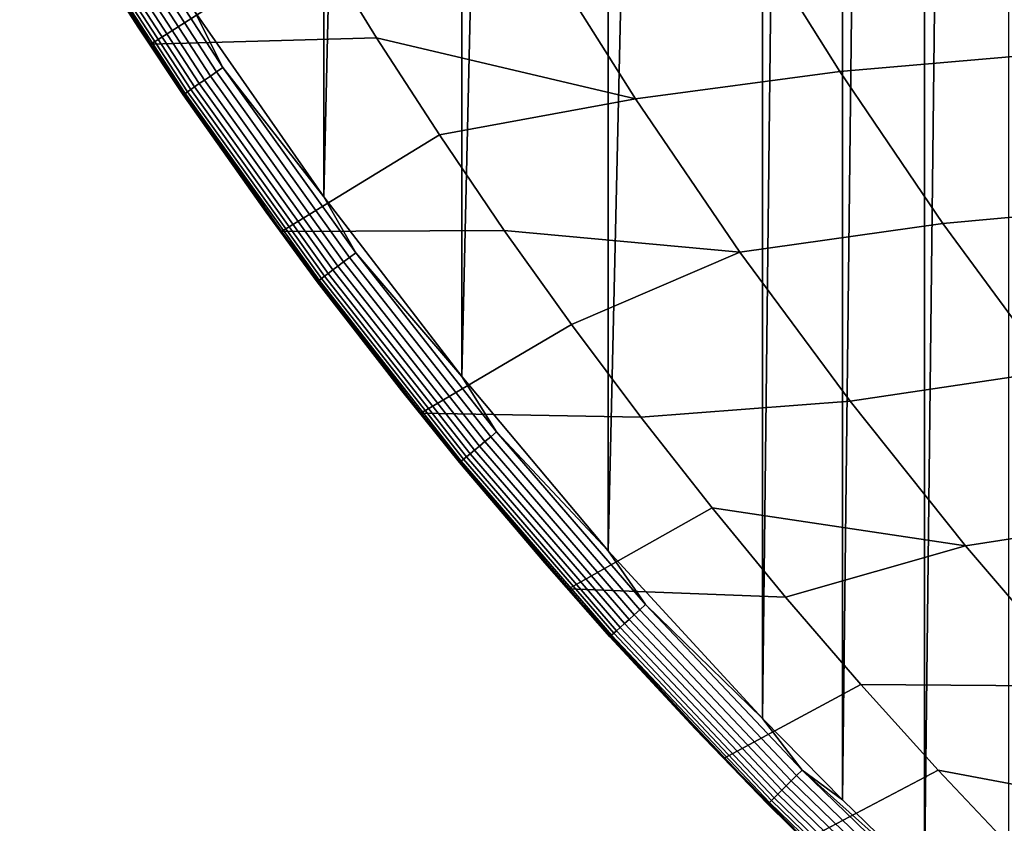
# Model space of a CAD drawing. Header units: metres. Extents: x -240 to 45, y -77 to 27.
# Tile 618 of 656: x -24.12 to -18.86, y -18.93 to -14.64. Entities that reach past the tile are written whole.
import ezdxf

# ---------------------------------------------------------------- set-up
doc = ezdxf.new("R2010")
doc.units = ezdxf.units.M
doc.layers.add('solid_102011X2', color=7, linetype='CONTINUOUS')

msp = doc.modelspace()

# ---------------------------------------------------------------- linework, layer by layer
at = {"layer": 'solid_102011X2'}
for points in [[(-19.284147, -19.231455), (-19.285837, 19.229836), (-18.837696, 19.645502)], [(-18.836016, -19.647047), (-19.284147, -19.231455), (-18.837696, 19.645502)], [(-19.72246, -18.806221), (-19.72415, 18.804533), (-19.285837, 19.229836)], [(-19.284147, -19.231455), (-19.72246, -18.806221), (-19.285837, 19.229836)], [(-20.150574, -18.371805), (-20.152246, 18.37006), (-19.72415, 18.804533)], [(-19.72246, -18.806221), (-20.150574, -18.371805), (-19.72415, 18.804533)], [(-20.975533, -17.47617), (-20.977144, 17.474358), (-20.152246, 18.37006)], [(-20.150574, -18.371805), (-20.975533, -17.47617), (-20.152246, 18.37006)], [(-21.757421, -16.546782), (-21.75894, 16.544947), (-20.977144, 17.474358)], [(-20.975533, -17.47617), (-21.757421, -16.546782), (-20.977144, 17.474358)], [(-22.494719, -15.585827), (-22.49612, 15.583983), (-21.75894, 16.544947)], [(-21.757421, -16.546782), (-22.494719, -15.585827), (-21.75894, 16.544947)], [(-22.494719, -15.585827), (-23.185932, -14.595498), (-22.49612, 15.583983)], [(-23.917427, -14.010421, 0.294933), (-23.483469, -14.685401, 0.337265), (-24.070887, -13.742971, 0.369395), (-24.120289, -13.672431, 0.337265)], [(-24.070887, -13.742971, 0.369395), (-23.420193, -14.770992, 0.367858), (-22.537693, -14.2106, 4.910901), (-22.850307, -13.675918, 4.979019)], [(-23.483469, -14.685401, 0.337265), (-23.420193, -14.770992, 0.367858), (-24.070887, -13.742971, 0.369395)], [(-23.697779, -13.874684, 0.00292), (-23.034054, -14.895608, 0.00292), (-23.068296, -14.918981, 0.011772), (-23.733046, -13.89648, 0.011772)], [(-23.697779, -13.874684, 0.00292), (-23.185932, -14.595498), (-23.034054, -14.895608, 0.00292)], [(-23.798666, -13.93703, 0.04645), (-23.132006, -14.962467, 0.04645), (-23.160202, -14.981713, 0.071584), (-23.827707, -13.954976, 0.071584)], [(-23.766901, -13.9174, 0.026379), (-23.101166, -14.941417, 0.026379), (-23.132006, -14.962467, 0.04645), (-23.798666, -13.93703, 0.04645)], [(-23.733046, -13.89648, 0.011772), (-23.068296, -14.918981, 0.011772), (-23.101166, -14.941417, 0.026379), (-23.766901, -13.9174, 0.026379)], [(-17.46784, -14.723253, 21.798876), (-17.981525, -13.902802, 21.920353), (-19.121862, -13.993715, 17.71032), (-18.604496, -14.819515, 17.589378)], [(-23.893028, -13.995343, 0.171901), (-23.223623, -15.025002, 0.171901), (-23.2363, -15.033655, 0.211417), (-23.906084, -14.003411, 0.211417)], [(-23.875364, -13.984426, 0.134942), (-23.206472, -15.013296, 0.134942), (-23.223623, -15.025002, 0.171901), (-23.893028, -13.995343, 0.171901)], [(-23.853445, -13.970881, 0.101279), (-23.18519, -14.99877, 0.101279), (-23.206472, -15.013296, 0.134942), (-23.875364, -13.984426, 0.134942)], [(-23.827707, -13.954976, 0.071584), (-23.160202, -14.981713, 0.071584), (-23.18519, -14.99877, 0.101279), (-23.853445, -13.970881, 0.101279)], [(-18.604496, -14.819515, 17.589378), (-19.121862, -13.993715, 17.71032), (-20.258299, -14.086166, 13.471009), (-19.736998, -14.917389, 13.351239)], [(-23.914272, -14.008471, 0.252703), (-23.244249, -15.039081, 0.252703), (-23.247313, -15.041172, 0.294933), (-23.917427, -14.010421, 0.294933)], [(-23.917427, -14.010421, 0.294933), (-23.247313, -15.041172, 0.294933), (-23.483469, -14.685401, 0.337265)], [(-23.906084, -14.003411, 0.211417), (-23.2363, -15.033655, 0.211417), (-23.244249, -15.039081, 0.252703), (-23.914272, -14.008471, 0.252703)], [(-20.258299, -14.086166, 13.471009), (-21.358864, -14.224895, 9.194738), (-20.829872, -15.063464, 9.076), (-19.736998, -14.917389, 13.351239)], [(-23.420193, -14.770992, 0.367858), (-22.21335, -14.737462, 4.840228), (-22.537693, -14.2106, 4.910901)], [(-20.829872, -15.063464, 9.076), (-21.358864, -14.224895, 9.194738), (-22.537693, -14.2106, 4.910901), (-22.21335, -14.737462, 4.840228)], [(-23.034054, -14.895608, 0.00292), (-23.185932, -14.595498), (-22.494719, -15.585827)], [(-23.483469, -14.685401, 0.337265), (-22.802395, -15.669075, 0.337265), (-23.420193, -14.770992, 0.367858)], [(-23.247313, -15.041172, 0.294933), (-22.802395, -15.669075, 0.337265), (-23.483469, -14.685401, 0.337265)], [(-23.420193, -14.770992, 0.367858), (-22.721754, -15.771485, 0.366198), (-21.877472, -15.256168, 4.767041), (-22.21335, -14.737462, 4.840228)], [(-22.802395, -15.669075, 0.337265), (-22.721754, -15.771485, 0.366198), (-23.420193, -14.770992, 0.367858)], [(-20.829872, -15.063464, 9.076), (-22.21335, -14.737462, 4.840228), (-21.877472, -15.256168, 4.767041)], [(-18.057724, -15.625016, 17.461565), (-18.604496, -14.819515, 17.589378), (-19.736998, -14.917389, 13.351239), (-19.186062, -15.728167, 13.224661)], [(-23.101166, -14.941417, 0.026379), (-22.389555, -15.934036, 0.026379), (-22.419409, -15.956462, 0.04645), (-23.132006, -14.962467, 0.04645)], [(-23.068296, -14.918981, 0.011772), (-22.357735, -15.910134, 0.011772), (-22.389555, -15.934036, 0.026379), (-23.101166, -14.941417, 0.026379)], [(-23.034054, -14.895608, 0.00292), (-22.324589, -15.885234, 0.00292), (-22.357735, -15.910134, 0.011772), (-23.068296, -14.918981, 0.011772)], [(-23.034054, -14.895608, 0.00292), (-22.494719, -15.585827), (-22.324589, -15.885234, 0.00292)], [(-19.736998, -14.917389, 13.351239), (-20.829872, -15.063464, 9.076), (-20.27084, -15.881232, 8.95052), (-19.186062, -15.728167, 13.224661)], [(-23.160202, -14.981713, 0.071584), (-22.446705, -15.976966, 0.071584), (-22.470894, -15.995136, 0.101279), (-23.18519, -14.99877, 0.101279)], [(-23.132006, -14.962467, 0.04645), (-22.419409, -15.956462, 0.04645), (-22.446705, -15.976966, 0.071584), (-23.160202, -14.981713, 0.071584)], [(-23.244249, -15.039081, 0.252703), (-22.528065, -16.038082, 0.252703), (-22.531029, -16.04031, 0.294933), (-23.247313, -15.041172, 0.294933)], [(-23.247313, -15.041172, 0.294933), (-22.531029, -16.04031, 0.294933), (-22.802395, -15.669075, 0.337265)], [(-23.2363, -15.033655, 0.211417), (-22.520369, -16.032301, 0.211417), (-22.528065, -16.038082, 0.252703), (-23.244249, -15.039081, 0.252703)], [(-23.223623, -15.025002, 0.171901), (-22.508099, -16.023083, 0.171901), (-22.520369, -16.032301, 0.211417), (-23.2363, -15.033655, 0.211417)], [(-23.206472, -15.013296, 0.134942), (-22.491495, -16.010612, 0.134942), (-22.508099, -16.023083, 0.171901), (-23.223623, -15.025002, 0.171901)], [(-23.18519, -14.99877, 0.101279), (-22.470894, -15.995136, 0.101279), (-22.491495, -16.010612, 0.134942), (-23.206472, -15.013296, 0.134942)], [(-20.27084, -15.881232, 8.95052), (-20.829872, -15.063464, 9.076), (-21.877472, -15.256168, 4.767041), (-21.530138, -15.766625, 4.691358)], [(-22.721754, -15.771485, 0.366198), (-21.530138, -15.766625, 4.691358), (-21.877472, -15.256168, 4.767041)], [(-22.324589, -15.885234, 0.00292), (-22.494719, -15.585827), (-21.757421, -16.546782)], [(-17.482323, -16.409155, 17.327059), (-18.057724, -15.625016, 17.461565), (-19.186062, -15.728167, 13.224661), (-18.606281, -16.517433, 13.091455)], [(-22.802395, -15.669075, 0.337265), (-22.078609, -16.621714, 0.337265), (-22.721754, -15.771485, 0.366198)], [(-22.531029, -16.04031, 0.294933), (-22.078609, -16.621714, 0.337265), (-22.802395, -15.669075, 0.337265)], [(-19.186062, -15.728167, 13.224661), (-20.27084, -15.881232, 8.95052), (-19.682575, -16.677116, 8.818479), (-18.606281, -16.517433, 13.091455)], [(-22.721754, -15.771485, 0.366198), (-21.976871, -16.742071, 0.364407), (-21.171331, -16.268894, 4.613175), (-21.530138, -15.766625, 4.691358)], [(-22.078609, -16.621714, 0.337265), (-21.976871, -16.742071, 0.364407), (-22.721754, -15.771485, 0.366198)], [(-20.27084, -15.881232, 8.95052), (-21.530138, -15.766625, 4.691358), (-21.171331, -16.268894, 4.613175)], [(-22.324589, -15.885234, 0.00292), (-21.571093, -16.841763, 0.00292), (-21.603081, -16.868135, 0.011772), (-22.357735, -15.910134, 0.011772)], [(-22.324589, -15.885234, 0.00292), (-21.757421, -16.546782), (-21.571093, -16.841763, 0.00292)], [(-19.682575, -16.677116, 8.818479), (-20.27084, -15.881232, 8.95052), (-21.171331, -16.268894, 4.613175), (-20.801287, -16.762651, 4.532543)], [(-22.389555, -15.934036, 0.026379), (-21.633787, -16.893452, 0.026379), (-21.662596, -16.917204, 0.04645), (-22.419409, -15.956462, 0.04645)], [(-22.357735, -15.910134, 0.011772), (-21.603081, -16.868135, 0.011772), (-21.633787, -16.893452, 0.026379), (-22.389555, -15.934036, 0.026379)], [(-22.470894, -15.995136, 0.101279), (-21.71228, -16.958166, 0.101278), (-21.732161, -16.974558, 0.134942), (-22.491495, -16.010612, 0.134942)], [(-22.446705, -15.976966, 0.071584), (-21.688936, -16.938921, 0.071584), (-21.71228, -16.958166, 0.101278), (-22.470894, -15.995136, 0.101279)], [(-22.419409, -15.956462, 0.04645), (-21.662596, -16.917204, 0.04645), (-21.688936, -16.938921, 0.071584), (-22.446705, -15.976966, 0.071584)], [(-22.528065, -16.038082, 0.252703), (-21.76745, -17.003653, 0.252703), (-21.770311, -17.006012, 0.294933), (-22.531029, -16.04031, 0.294933)], [(-22.531029, -16.04031, 0.294933), (-21.770311, -17.006012, 0.294933), (-22.078609, -16.621714, 0.337265)], [(-22.520369, -16.032301, 0.211417), (-21.760023, -16.99753, 0.211417), (-21.76745, -17.003653, 0.252703), (-22.528065, -16.038082, 0.252703)], [(-22.508099, -16.023083, 0.171901), (-21.748182, -16.987766, 0.1719), (-21.760023, -16.99753, 0.211417), (-22.520369, -16.032301, 0.211417)], [(-22.491495, -16.010612, 0.134942), (-21.732161, -16.974558, 0.134942), (-21.748182, -16.987766, 0.1719), (-22.508099, -16.023083, 0.171901)], [(-21.976871, -16.742071, 0.364407), (-20.801287, -16.762651, 4.532543), (-21.171331, -16.268894, 4.613175)], [(-18.606281, -16.517433, 13.091455), (-19.682575, -16.677116, 8.818479), (-19.065903, -17.450043, 8.68006), (-17.998461, -17.284132, 12.951808)], [(-21.571093, -16.841763, 0.00292), (-21.757421, -16.546782), (-20.975533, -17.47617)], [(-22.078609, -16.621714, 0.337265), (-21.313732, -17.541666, 0.337265), (-21.976871, -16.742071, 0.364407)], [(-21.770311, -17.006012, 0.294933), (-21.313732, -17.541666, 0.337265), (-22.078609, -16.621714, 0.337265)], [(-19.065903, -17.450043, 8.68006), (-19.682575, -16.677116, 8.818479), (-20.801287, -16.762651, 4.532543), (-20.420076, -17.247784, 4.449479)], [(-21.976871, -16.742071, 0.364407), (-21.187147, -17.680342, 0.362476), (-20.420076, -17.247784, 4.449479), (-20.801287, -16.762651, 4.532543)], [(-21.313732, -17.541666, 0.337265), (-21.187147, -17.680342, 0.362476), (-21.976871, -16.742071, 0.364407)], [(-21.603081, -16.868135, 0.011772), (-20.806072, -17.791208, 0.011772), (-20.835604, -17.817883, 0.026379), (-21.633787, -16.893452, 0.026379)], [(-21.571093, -16.841763, 0.00292), (-20.775305, -17.763418, 0.00292), (-20.806072, -17.791208, 0.011772), (-21.603081, -16.868135, 0.011772)], [(-21.571093, -16.841763, 0.00292), (-20.975533, -17.47617), (-20.775305, -17.763418, 0.00292)], [(-21.688936, -16.938921, 0.071584), (-20.888647, -17.865793, 0.071584), (-20.9111, -17.886074, 0.101278), (-21.71228, -16.958166, 0.101278)], [(-21.662596, -16.917204, 0.04645), (-20.863314, -17.842911, 0.04645), (-20.888647, -17.865793, 0.071584), (-21.688936, -16.938921, 0.071584)], [(-21.633787, -16.893452, 0.026379), (-20.835604, -17.817883, 0.026379), (-20.863314, -17.842911, 0.04645), (-21.662596, -16.917204, 0.04645)], [(-21.748182, -16.987766, 0.1719), (-20.945631, -17.917263, 0.1719), (-20.95702, -17.927549, 0.211417), (-21.760023, -16.99753, 0.211417)], [(-21.732161, -16.974558, 0.134942), (-20.930222, -17.903345, 0.134941), (-20.945631, -17.917263, 0.1719), (-21.748182, -16.987766, 0.1719)], [(-21.71228, -16.958166, 0.101278), (-20.9111, -17.886074, 0.101278), (-20.930222, -17.903345, 0.134941), (-21.732161, -16.974558, 0.134942)], [(-21.76745, -17.003653, 0.252703), (-20.964163, -17.934002, 0.252703), (-20.966915, -17.936487, 0.294933), (-21.770311, -17.006012, 0.294933)], [(-21.770311, -17.006012, 0.294933), (-20.966915, -17.936487, 0.294933), (-21.313732, -17.541666, 0.337265)], [(-21.760023, -16.99753, 0.211417), (-20.95702, -17.927549, 0.211417), (-20.964163, -17.934002, 0.252703), (-21.76745, -17.003653, 0.252703)], [(-21.187147, -17.680342, 0.362476), (-20.02788, -17.724028, 4.36402), (-20.420076, -17.247784, 4.449479)], [(-19.065903, -17.450043, 8.68006), (-20.420076, -17.247784, 4.449479), (-20.02788, -17.724028, 4.36402)], [(-17.998461, -17.284132, 12.951808), (-19.065903, -17.450043, 8.68006), (-18.421684, -18.198973, 8.53546), (-17.36344, -18.027233, 12.805911)], [(-18.421684, -18.198973, 8.53546), (-19.065903, -17.450043, 8.68006), (-20.02788, -17.724028, 4.36402), (-19.624939, -18.191088, 4.27622)], [(-20.775305, -17.763418, 0.00292), (-20.975533, -17.47617), (-20.150574, -18.371805)], [(-21.313732, -17.541666, 0.337265), (-20.509382, -18.42728, 0.337265), (-21.187147, -17.680342, 0.362476)], [(-20.966915, -17.936487, 0.294933), (-20.509382, -18.42728, 0.337265), (-21.313732, -17.541666, 0.337265)], [(-21.187147, -17.680342, 0.362476), (-20.354321, -18.58399, 0.360422), (-19.624939, -18.191088, 4.27622), (-20.02788, -17.724028, 4.36402)], [(-20.509382, -18.42728, 0.337265), (-20.354321, -18.58399, 0.360422), (-21.187147, -17.680342, 0.362476)], [(-20.775305, -17.763418, 0.00292), (-19.938961, -18.648432, 0.00292), (-19.968447, -18.677576, 0.011772), (-20.806072, -17.791208, 0.011772)], [(-20.775305, -17.763418, 0.00292), (-20.150574, -18.371805), (-19.938961, -18.648432, 0.00292)], [(-20.835604, -17.817883, 0.026379), (-19.996752, -18.705553, 0.026379), (-20.023308, -18.731802, 0.04645), (-20.863314, -17.842911, 0.04645)], [(-20.806072, -17.791208, 0.011772), (-19.968447, -18.677576, 0.011772), (-19.996752, -18.705553, 0.026379), (-20.835604, -17.817883, 0.026379)], [(-20.9111, -17.886074, 0.101278), (-20.069105, -18.777069, 0.101278), (-20.087431, -18.795183, 0.134941), (-20.930222, -17.903345, 0.134941)], [(-20.888647, -17.865793, 0.071584), (-20.047588, -18.7558, 0.071583), (-20.069105, -18.777069, 0.101278), (-20.9111, -17.886074, 0.101278)], [(-20.863314, -17.842911, 0.04645), (-20.023308, -18.731802, 0.04645), (-20.047588, -18.7558, 0.071583), (-20.888647, -17.865793, 0.071584)], [(-20.964163, -17.934002, 0.252703), (-20.119959, -18.827335, 0.252703), (-20.122597, -18.829943, 0.294933), (-20.966915, -17.936487, 0.294933)], [(-20.966915, -17.936487, 0.294933), (-20.122597, -18.829943, 0.294933), (-20.509382, -18.42728, 0.337265)], [(-20.95702, -17.927549, 0.211417), (-20.113115, -18.82057, 0.211417), (-20.119959, -18.827335, 0.252703), (-20.964163, -17.934002, 0.252703)], [(-20.945631, -17.917263, 0.1719), (-20.1022, -18.80978, 0.1719), (-20.113115, -18.82057, 0.211417), (-20.95702, -17.927549, 0.211417)], [(-20.930222, -17.903345, 0.134941), (-20.087431, -18.795183, 0.134941), (-20.1022, -18.80978, 0.1719), (-20.945631, -17.917263, 0.1719)], [(-19.922367, -19.022161, 0.359363), (-19.211445, -18.64876, 4.186121), (-19.624939, -18.191088, 4.27622), (-20.354321, -18.58399, 0.360422)], [(-17.750885, -18.922941, 8.384892), (-18.421684, -18.198973, 8.53546), (-19.624939, -18.191088, 4.27622), (-19.211445, -18.64876, 4.186121)], [(-19.938961, -18.648432, 0.00292), (-20.150574, -18.371805), (-19.72246, -18.806221)], [(-20.509382, -18.42728, 0.337265), (-19.667179, -19.276903, 0.337264), (-20.354321, -18.58399, 0.360422)], [(-20.122597, -18.829943, 0.294933), (-19.667179, -19.276903, 0.337264), (-20.509382, -18.42728, 0.337265)], [(-19.667179, -19.276903, 0.337264), (-19.922367, -19.022161, 0.359363), (-20.354321, -18.58399, 0.360422)], [(-19.968447, -18.677576, 0.011772), (-19.091963, -19.525486, 0.011772), (-19.118984, -19.554703, 0.026379), (-19.996752, -18.705553, 0.026379)], [(-19.938961, -18.648432, 0.00292), (-19.063812, -19.495049, 0.00292), (-19.091963, -19.525486, 0.011772), (-19.968447, -18.677576, 0.011772)], [(-19.938961, -18.648432, 0.00292), (-19.72246, -18.806221), (-19.284147, -19.231455)], [(-19.938961, -18.648432, 0.00292), (-19.284147, -19.231455), (-19.063812, -19.495049, 0.00292)], [(-19.480328, -19.450947, 0.358303), (-18.787731, -19.096691, 4.093795), (-19.211445, -18.64876, 4.186121), (-19.922367, -19.022161, 0.359363)], [(-17.750885, -18.922941, 8.384892), (-19.211445, -18.64876, 4.186121), (-18.787731, -19.096691, 4.093795)], [(-20.023308, -18.731802, 0.04645), (-19.144337, -19.582115, 0.04645), (-19.167517, -19.60718, 0.071583), (-20.047588, -18.7558, 0.071583)], [(-19.996752, -18.705553, 0.026379), (-19.118984, -19.554703, 0.026379), (-19.144337, -19.582115, 0.04645), (-20.023308, -18.731802, 0.04645)], [(-20.069105, -18.777069, 0.101278), (-19.188061, -19.629391, 0.101278), (-19.205555, -19.648308, 0.134941), (-20.087431, -18.795183, 0.134941)], [(-20.047588, -18.7558, 0.071583), (-19.167517, -19.60718, 0.071583), (-19.188061, -19.629391, 0.101278), (-20.069105, -18.777069, 0.101278)], [(-20.119959, -18.827335, 0.252703), (-19.23661, -19.681885, 0.252703), (-19.23913, -19.684608, 0.294933), (-20.122597, -18.829943, 0.294933)], [(-20.122597, -18.829943, 0.294933), (-19.23913, -19.684608, 0.294933), (-19.667179, -19.276903, 0.337264)], [(-20.113115, -18.82057, 0.211417), (-19.230076, -19.67482, 0.211417), (-19.23661, -19.681885, 0.252703), (-20.119959, -18.827335, 0.252703)], [(-20.1022, -18.80978, 0.1719), (-19.219654, -19.663551, 0.1719), (-19.230076, -19.67482, 0.211417), (-20.113115, -18.82057, 0.211417)], [(-20.087431, -18.795183, 0.134941), (-19.205555, -19.648308, 0.134941), (-19.219654, -19.663551, 0.1719), (-20.1022, -18.80978, 0.1719)]]:
    msp.add_3dface(points, dxfattribs=at)

doc.saveas('drawing.dxf')
